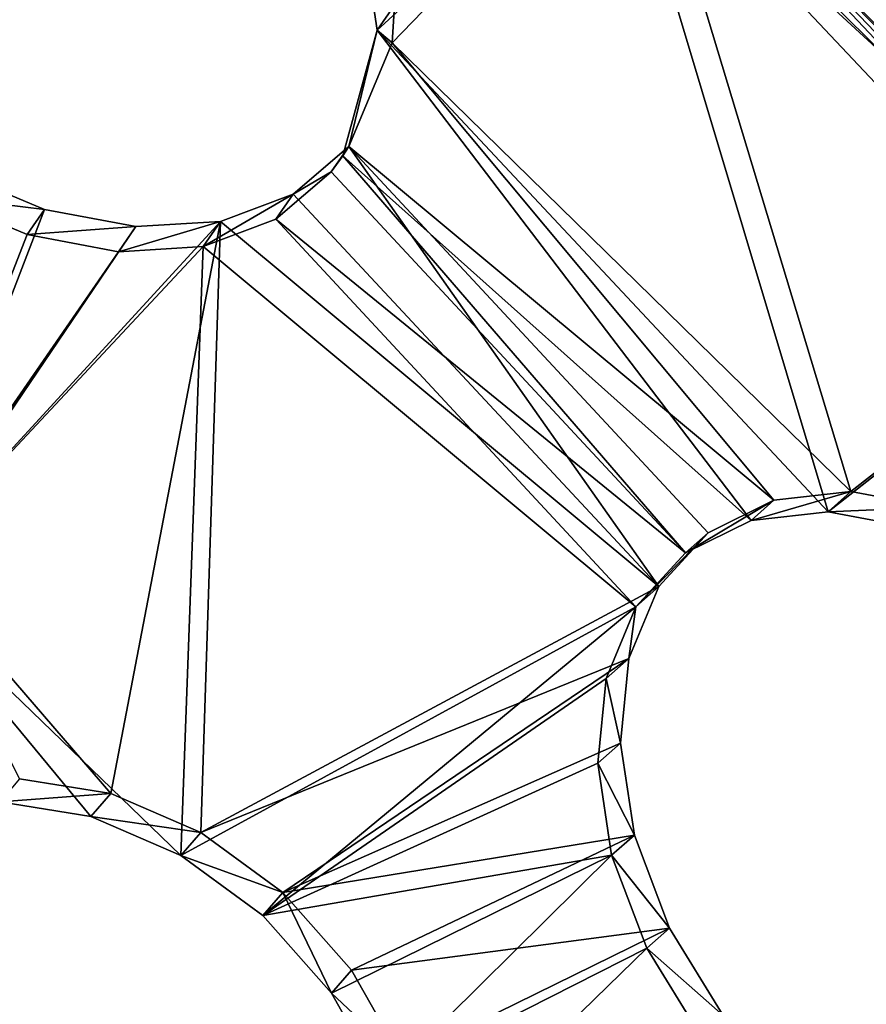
# Model space of a CAD drawing. Header units: millimetres. Extents: x 0 to 2133, y 0 to 2087.
# Tile 869 of 876: x 2057 to 2072, y 192 to 209. Entities that reach past the tile are written whole.
import ezdxf

# ---------------------------------------------------------------- set-up
doc = ezdxf.new("R2010")
doc.units = ezdxf.units.MM
doc.header["$LTSCALE"] = 25.4
doc.layers.get('0').update_dxf_attribs({"true_color": 0xff5454})

# ---------------------------------------------------------------- blocks, each defined once
blk = doc.blocks.new('COSMO-S-3382-4917.STL#2')
at = {"color": 250, "true_color": 0x282828}
mesh = blk.add_polyface(dxfattribs=at)
corners = [(1709.841, 208.672, 1539.288), (1710.486, 206.25, 1539.288), (1709.88, 193.269, 1539.288), (1711.624, 223.971, 1539.288), (1713.18, 228.005, 1539.288), (1715.203, 238.952, 1539.288), (1719.512, 248.991, 1539.288), (1720.53, 253.404, 1539.288), (1729.3, 268.606, 1539.288), (1727.528, 267.125, 1539.288), (1736.1, 279.922, 1539.288), (1742.261, 286.284, 1539.288), (1746.125, 291.615, 1539.288), (1758.024, 301.517, 1539.288), (1757.464, 302.04, 1539.288), (1769.955, 311.052, 1539.288), (1776.134, 313.868, 1539.288), (1783.424, 318.522, 1539.288), (1796.071, 322.98, 1539.288), (1797.683, 324.347, 1539.288), (1817.262, 328.591, 1539.288), (1812.531, 328.445, 1539.288), (1827.758, 330.758, 1539.288), (1839.095, 330.541, 1539.288), (1843.153, 331.254, 1539.288), (1860.945, 328.773, 1539.288), (1858.498, 329.925, 1539.288), (1873.578, 326.791, 1539.288), (1882.181, 323.337, 1539.288), (1888.182, 321.895, 1539.288), (1902.193, 314.391, 1539.288), (1902.104, 315.307, 1539.288), (1915.15, 307.118, 1539.288), (1920.405, 302.191, 1539.288), (1927.135, 297.443, 1539.288), (1936.294, 287.09, 1539.288), (1937.892, 286.419, 1539.288), (1949.402, 269.52, 1539.288), (1947.269, 274.2, 1539.288), (1955.136, 260.958, 1539.288), (1959.352, 249.987, 1539.288), (1961.381, 246.878, 1539.288), (1965.858, 229.054, 1539.288), (1965.917, 232.159, 1539.288), (1968.732, 207.323, 1539.288), (1968.68, 217.006, 1539.288), (1969.632, 201.633, 1539.288), (1968.758, 186.255, 1539.288), (1711.741, 177.98, 1539.288), (1711.508, 184.353, 1539.288), (1716.215, 162.944, 1539.288), (1715.397, 163.017, 1539.288), (1720.797, 148.592, 1539.288), (1724.472, 142.638, 1539.288), (1727.865, 134.907, 1539.288), (1736.043, 124.02, 1539.288), (1736.502, 122.154, 1539.288), (1750.594, 107.625, 1539.288), (1746.587, 110.512, 1539.288), (1757.978, 100.145, 1539.288), (1767.706, 93.925, 1539.288), (1767.283, 93.294, 1539.288), (1770.516, 91.197, 1539.288), (1786.887, 83.314, 1539.288), (1784.023, 83.796, 1539.288), (1798.311, 78.043, 1539.288), (1807.586, 76.097, 1539.288), (1813.179, 74.021, 1539.288), (1829.206, 72.482, 1539.288), (1828.419, 71.786, 1539.288), (1843.816, 71.369, 1539.288), (1851.127, 72.573, 1539.288), (1859.154, 72.776, 1539.288), (1872.717, 76.367, 1539.288), (1874.218, 75.987, 1539.288), (1893.355, 83.756, 1539.288), (1888.797, 80.957, 1539.288), (1902.685, 87.616, 1539.288), (1912.448, 94.526, 1539.288), (1915.688, 95.872, 1539.288), (1929.445, 108.368, 1539.288), (1927.624, 105.607, 1539.288), (1938.325, 116.686, 1539.288), (1943.859, 124.883, 1539.288), (1947.64, 128.953, 1539.288), (1955.275, 143.597, 1539.288), (1955.438, 142.235, 1539.288), (1963.364, 163.97, 1539.288), (1961.612, 156.346, 1539.288), (1966.073, 171.089, 1539.288), (1967.893, 185.418, 1539.288)]
mesh.append_faces([[corners[k] for k in face] for face in [(0, 1, 2), (1, 3, 4), (4, 5, 6), (6, 7, 8), (8, 10, 11), (11, 12, 13), (13, 15, 16), (16, 17, 18), (18, 19, 20), (20, 22, 23), (23, 24, 25), (25, 27, 28), (28, 29, 30), (30, 32, 33), (33, 34, 35), (35, 36, 37), (37, 39, 40), (40, 41, 42), (42, 43, 44), (48, 50, 51), (51, 50, 52), (52, 53, 54), (54, 55, 56), (56, 57, 58), (58, 57, 59), (59, 60, 61), (61, 60, 62), (62, 63, 64), (64, 63, 65), (65, 66, 67), (67, 68, 69), (69, 68, 70), (70, 71, 72), (72, 73, 74), (74, 75, 76), (76, 75, 77), (77, 78, 79), (79, 80, 81), (81, 80, 82), (82, 83, 84), (84, 85, 86), (86, 87, 88), (88, 87, 89), (89, 90, 47)]], dxfattribs={"vtx0": -1, "vtx1": -1, "color": 250})
mesh.append_faces([[corners[k] for k in face] for face in [(1, 0, 3), (4, 3, 5), (6, 5, 7), (8, 7, 9), (8, 9, 10), (11, 10, 12), (13, 12, 14), (13, 14, 15), (16, 15, 17), (18, 17, 19), (20, 19, 21), (20, 21, 22), (23, 22, 24), (25, 24, 26), (25, 26, 27), (28, 27, 29), (30, 29, 31), (30, 31, 32), (33, 32, 34), (35, 34, 36), (37, 36, 38), (37, 38, 39), (40, 39, 41), (42, 41, 43), (44, 43, 45), (44, 45, 46), (44, 46, 47), (1, 48, 2), (48, 1, 49), (48, 49, 50), (52, 50, 53), (54, 53, 55), (56, 55, 57), (59, 57, 60), (62, 60, 63), (65, 63, 66), (67, 66, 68), (70, 68, 71), (72, 71, 73), (74, 73, 75), (77, 75, 78), (79, 78, 80), (82, 80, 83), (84, 83, 85), (86, 85, 87), (89, 87, 90), (47, 90, 44)]], dxfattribs={"vtx0": -1, "vtx2": -1, "color": 250})
mesh = blk.add_polyface(dxfattribs=at)
corners = [(1735.545, 182.32, 1669.288), (1734.489, 198.294, 1669.288), (1734.03, 194.764, 1669.288), (1736.958, 178.45, 1669.288), (1738.52, 170.143, 1669.288), (1743.139, 159.432, 1669.288), (1742.915, 158.403, 1669.288), (1748.668, 147.265, 1669.288), (1752.806, 141.927, 1669.288), (1755.697, 136.885, 1669.288), (1765.612, 126.568, 1669.288), (1763.905, 127.41, 1669.288), (1773.176, 118.973, 1669.288), (1781.093, 113.91, 1669.288), (1780.749, 113.397, 1669.288), (1783.38, 111.69, 1669.288), (1798.69, 104.411, 1669.288), (1794.373, 105.666, 1669.288), (1806.002, 100.985, 1669.288), (1817.766, 98.414, 1669.288), (1818.103, 97.711, 1669.288), (1837.633, 96.135, 1669.288), (1830.506, 95.892, 1669.288), (1843.037, 95.552, 1669.288), (1857.572, 97.657, 1669.288), (1855.52, 96.697, 1669.288), (1867.781, 99.311, 1669.288), (1876.863, 102.925, 1669.288), (1879.646, 103.356, 1669.288), (1894.808, 111.749, 1669.288), (1890.949, 108.776, 1669.288), (1901.532, 115.495, 1669.288), (1910.759, 123.809, 1669.288), (1911.247, 123.418, 1669.288), (1924.139, 138.671, 1669.288), (1919.955, 132.435, 1669.288), (1927.537, 142.418, 1669.288), (1934.465, 155.795, 1669.288), (1933.884, 153.229, 1669.288), (1938.908, 164.713, 1669.288), (1941.363, 174.565, 1669.288), (1942.539, 176.712, 1669.288), (1944.585, 194.301, 1669.288), (1944.725, 189.056, 1669.288), (1944.661, 214.083, 1669.288), (1945.436, 201.571, 1669.288), (1735.449, 219.752, 1669.288), (1733.998, 207.3, 1669.288), (1735.82, 218.247, 1669.288), (1738.363, 231.944, 1669.288), (1740.903, 237.587, 1669.288), (1742.698, 243.706, 1669.288), (1749.554, 255.616, 1669.288), (1748.393, 254.874, 1669.288), (1755.37, 265.289, 1669.288), (1761.461, 271.682, 1669.288), (1763.529, 274.805, 1669.288), (1776.193, 285.204, 1669.288), (1772.757, 283.29, 1669.288), (1782.924, 290.624, 1669.288), (1793.219, 295.693, 1669.288), (1793.886, 296.705, 1669.288), (1811.921, 302.771, 1669.288), (1805.491, 301.445, 1669.288), (1817.575, 304.781, 1669.288), (1831.625, 306.182, 1669.288), (1829.968, 306.663, 1669.288), (1842.498, 307.066, 1669.288), (1851.619, 305.802, 1669.288), (1854.987, 305.985, 1669.288), (1871.179, 301.645, 1669.288), (1867.26, 303.434, 1669.288), (1879.146, 299.45, 1669.288), (1889.599, 293.861, 1669.288), (1890.477, 294.088, 1669.288), (1906.213, 282.732, 1669.288), (1901.094, 287.423, 1669.288), (1910.849, 279.549, 1669.288), (1920.421, 268.66, 1669.288), (1919.603, 270.577, 1669.288), (1927.235, 260.632, 1669.288), (1931.708, 252.154, 1669.288), (1933.638, 249.854, 1669.288), (1939.668, 233.809, 1669.288), (1938.72, 238.395, 1669.288), (1942.412, 226.415, 1669.288), (1944.013, 214.29, 1669.288)]
mesh.append_faces([[corners[k] for k in face] for face in [(44, 43, 45), (2, 46, 47)]], dxfattribs={"vtx0": -1, "color": 250})
mesh.append_faces([[corners[k] for k in face] for face in [(0, 1, 2), (1, 0, 3), (3, 4, 5), (5, 7, 8), (8, 9, 10), (10, 12, 13), (13, 15, 16), (16, 18, 19), (19, 20, 21), (21, 23, 24), (24, 26, 27), (27, 28, 29), (29, 31, 32), (32, 33, 34), (34, 36, 37), (37, 39, 40), (40, 41, 42), (46, 48, 49), (49, 50, 51), (51, 52, 53), (53, 52, 54), (54, 55, 56), (56, 57, 58), (58, 57, 59), (59, 60, 61), (61, 62, 63), (63, 62, 64), (64, 65, 66), (66, 65, 67), (67, 68, 69), (69, 70, 71), (71, 70, 72), (72, 73, 74), (74, 75, 76), (76, 75, 77), (77, 78, 79), (79, 78, 80), (80, 81, 82), (82, 83, 84), (84, 83, 85), (85, 86, 44)]], dxfattribs={"vtx0": -1, "vtx1": -1, "color": 250})
mesh.append_faces([[corners[k] for k in face] for face in [(42, 43, 44), (46, 2, 1)]], dxfattribs={"vtx0": -1, "vtx1": -1, "vtx2": -1, "color": 250})
mesh.append_faces([[corners[k] for k in face] for face in [(3, 0, 4), (5, 4, 6), (5, 6, 7), (8, 7, 9), (10, 9, 11), (10, 11, 12), (13, 12, 14), (13, 14, 15), (16, 15, 17), (16, 17, 18), (19, 18, 20), (21, 20, 22), (21, 22, 23), (24, 23, 25), (24, 25, 26), (27, 26, 28), (29, 28, 30), (29, 30, 31), (32, 31, 33), (34, 33, 35), (34, 35, 36), (37, 36, 38), (37, 38, 39), (40, 39, 41), (42, 41, 43), (46, 1, 48), (49, 48, 50), (51, 50, 52), (54, 52, 55), (56, 55, 57), (59, 57, 60), (61, 60, 62), (64, 62, 65), (67, 65, 68), (69, 68, 70), (72, 70, 73), (74, 73, 75), (77, 75, 78), (80, 78, 81), (82, 81, 83), (85, 83, 86), (44, 86, 42)]], dxfattribs={"vtx0": -1, "vtx2": -1, "color": 250})
mesh = blk.add_polyface(dxfattribs=at)
corners = [(1734.165, 205.552, 1666.919), (1735.133, 201.301, 1666.919), (1734.849, 188.578, 1666.919), (1736.212, 222.415, 1666.919), (1735.839, 213.433, 1666.919), (1737.949, 225.401, 1666.919), (1740.938, 238.731, 1666.919), (1741.435, 237.042, 1666.919), (1748.221, 254.078, 1666.919), (1746.248, 248.201, 1666.919), (1752.324, 258.725, 1666.919), (1757.87, 268.058, 1666.919), (1759.581, 268.472, 1666.919), (1769.638, 280.309, 1666.919), (1767.92, 277.312, 1666.919), (1777.229, 285.123, 1666.919), (1783.218, 290.514, 1666.919), (1787.382, 291.801, 1666.919), (1798.259, 298.408, 1666.919), (1798.242, 297.255, 1666.919), (1809.661, 301.411, 1666.919), (1814.372, 303.787, 1666.919), (1821.486, 304.213, 1666.919), (1831.139, 306.512, 1666.919), (1833.556, 305.624, 1666.919), (1839.632, 306.854, 1666.919), (1839.632, 305.801, 1666.919), (1848.125, 306.512, 1666.919), (1845.708, 305.624, 1666.919), (1857.778, 304.213, 1666.919), (1864.892, 303.787, 1666.919), (1869.603, 301.411, 1666.919), (1881.005, 298.408, 1666.919), (1881.022, 297.255, 1666.919), (1896.046, 290.514, 1666.919), (1891.882, 291.801, 1666.919), (1902.035, 285.123, 1666.919), (1909.627, 280.309, 1666.919), (1911.344, 277.312, 1666.919), (1921.394, 268.058, 1666.919), (1919.683, 268.472, 1666.919), (1926.94, 258.725, 1666.919), (1931.043, 254.078, 1666.919), (1933.016, 248.201, 1666.919), (1938.326, 238.731, 1666.919), (1937.829, 237.042, 1666.919), (1941.315, 225.401, 1666.919), (1943.052, 222.415, 1666.919), (1943.425, 213.433, 1666.919), (1945.099, 205.552, 1666.919), (1944.131, 201.301, 1666.919), (1944.415, 188.578, 1666.919), (1735.839, 189.17, 1666.919), (1738.247, 171.935, 1666.919), (1737.949, 177.202, 1666.919), (1741.435, 165.561, 1666.919), (1744.27, 156.052, 1666.919), (1746.248, 154.402, 1666.919), (1752.764, 141.341, 1666.919), (1752.324, 143.878, 1666.919), (1759.581, 134.131, 1666.919), (1763.507, 128.182, 1666.919), (1767.92, 125.291, 1666.919), (1776.222, 116.918, 1666.919), (1777.229, 117.48, 1666.919), (1790.579, 107.839, 1666.919), (1787.382, 110.802, 1666.919), (1798.242, 105.348, 1666.919), (1806.207, 101.181, 1666.919), (1809.661, 101.192, 1666.919), (1822.7, 97.115, 1666.919), (1821.486, 98.39, 1666.919), (1833.556, 96.979, 1666.919), (1839.632, 95.749, 1666.919), (1845.708, 96.979, 1666.919), (1856.564, 97.115, 1666.919), (1857.778, 98.39, 1666.919), (1873.057, 101.181, 1666.919), (1869.603, 101.192, 1666.919), (1881.022, 105.348, 1666.919), (1888.685, 107.839, 1666.919), (1891.882, 110.802, 1666.919), (1903.042, 116.918, 1666.919), (1902.035, 117.48, 1666.919), (1911.344, 125.291, 1666.919), (1915.757, 128.182, 1666.919), (1919.683, 134.131, 1666.919), (1926.5, 141.341, 1666.919), (1926.94, 143.878, 1666.919), (1934.994, 156.052, 1666.919), (1933.016, 154.402, 1666.919), (1937.829, 165.561, 1666.919), (1941.017, 171.935, 1666.919), (1941.315, 177.202, 1666.919), (1943.425, 189.17, 1666.919)]
mesh.append_faces([[corners[k] for k in face] for face in [(0, 1, 2), (1, 3, 4), (4, 3, 5), (5, 6, 7), (7, 8, 9), (9, 8, 10), (10, 11, 12), (12, 13, 14), (14, 13, 15), (15, 16, 17), (17, 18, 19), (19, 18, 20), (20, 21, 22), (22, 23, 24), (24, 25, 26), (26, 27, 28), (28, 27, 29), (29, 30, 31), (31, 32, 33), (33, 34, 35), (35, 34, 36), (36, 37, 38), (38, 39, 40), (40, 39, 41), (41, 42, 43), (43, 44, 45), (45, 44, 46), (46, 47, 48), (48, 49, 50), (2, 52, 53), (52, 2, 1), (53, 55, 56), (56, 57, 58), (58, 60, 61), (61, 62, 63), (63, 64, 65), (65, 67, 68), (68, 69, 70), (70, 72, 73), (73, 74, 75), (75, 76, 77), (77, 79, 80), (80, 81, 82), (82, 84, 85), (85, 86, 87), (87, 88, 89), (89, 91, 92), (92, 93, 51)]], dxfattribs={"vtx0": -1, "vtx1": -1, "color": 250})
mesh.append_faces([[corners[k] for k in face] for face in [(1, 0, 3), (5, 3, 6), (7, 6, 8), (10, 8, 11), (12, 11, 13), (15, 13, 16), (17, 16, 18), (20, 18, 21), (22, 21, 23), (24, 23, 25), (26, 25, 27), (29, 27, 30), (31, 30, 32), (33, 32, 34), (36, 34, 37), (38, 37, 39), (41, 39, 42), (43, 42, 44), (46, 44, 47), (48, 47, 49), (50, 49, 51), (53, 52, 54), (53, 54, 55), (56, 55, 57), (58, 57, 59), (58, 59, 60), (61, 60, 62), (63, 62, 64), (65, 64, 66), (65, 66, 67), (68, 67, 69), (70, 69, 71), (70, 71, 72), (73, 72, 74), (75, 74, 76), (77, 76, 78), (77, 78, 79), (80, 79, 81), (82, 81, 83), (82, 83, 84), (85, 84, 86), (87, 86, 88), (89, 88, 90), (89, 90, 91), (92, 91, 93), (51, 93, 94), (51, 94, 50)]], dxfattribs={"vtx0": -1, "vtx2": -1, "color": 250})
mesh = blk.add_polyface(dxfattribs=at)
corners = [(1919.603, 270.577, 1669.288), (1916.941, 286.243, 1656.922), (1910.849, 279.549, 1669.288), (1926.445, 276.503, 1656.922)]
mesh.append_faces([[corners[k] for k in face] for face in [(0, 1, 2), (1, 0, 3)]], dxfattribs={"vtx0": -1, "color": 250})
mesh = blk.add_polyface(dxfattribs=at)
corners = [(1916.49, 285.747, 1656.486), (1919.136, 270.172, 1668.78), (1910.432, 279.092, 1668.78), (1925.938, 276.064, 1656.486)]
mesh.append_faces([[corners[k] for k in face] for face in [(0, 1, 2), (1, 0, 3)]], dxfattribs={"vtx0": -1, "color": 250})
mesh = blk.add_polyface(dxfattribs=at)
corners = [(1920.421, 268.66, 1669.288), (1906.213, 282.732, 1669.288), (1910.432, 279.092, 1668.78)]
mesh.append_faces([[corners[k] for k in face] for face in [(0, 1, 2)]], dxfattribs={"color": 250})
mesh = blk.add_polyface(dxfattribs=at)
corners = [(1909.627, 280.309, 1666.919), (1911.709, 277.698, 1667.532), (1921.394, 268.058, 1666.919)]
mesh.append_faces([[corners[k] for k in face] for face in [(0, 1, 2)]], dxfattribs={"color": 250})
mesh = blk.add_polyface(dxfattribs=at)
corners = [(1910.432, 279.092, 1668.78), (1919.136, 270.172, 1668.78), (1920.421, 268.66, 1669.288)]
mesh.append_faces([[corners[k] for k in face] for face in [(0, 1, 2)]], dxfattribs={"color": 250})
mesh = blk.add_polyface(dxfattribs=at)
corners = [(1911.709, 277.698, 1667.532), (1907.382, 273.85, 1674.107), (1907.34, 273.18, 1674.657)]
mesh.append_faces([[corners[k] for k in face] for face in [(0, 1, 2)]], dxfattribs={"color": 250})
mesh = blk.add_polyface(dxfattribs=at)
corners = [(1915.48, 265.213, 1674.192), (1911.709, 277.698, 1667.532), (1907.34, 273.18, 1674.657)]
mesh.append_faces([[corners[k] for k in face] for face in [(0, 1, 2)]], dxfattribs={"color": 250})
mesh = blk.add_polyface(dxfattribs=at)
corners = [(1920.091, 268.814, 1667.532), (1911.709, 277.698, 1667.532), (1915.48, 265.213, 1674.192)]
mesh.append_faces([[corners[k] for k in face] for face in [(0, 1, 2)]], dxfattribs={"color": 250})
mesh = blk.add_polyface(dxfattribs=at)
corners = [(1911.709, 277.698, 1667.532), (1920.091, 268.814, 1667.532), (1921.394, 268.058, 1666.919)]
mesh.append_faces([[corners[k] for k in face] for face in [(0, 1, 2)]], dxfattribs={"color": 250})
mesh = blk.add_polyface(dxfattribs=at)
corners = [(1911.344, 277.312, 1666.919), (1907.074, 273.404, 1673.509), (1906.848, 274.903, 1672.485)]
mesh.append_faces([[corners[k] for k in face] for face in [(0, 1, 2)]], dxfattribs={"color": 250})
mesh = blk.add_polyface(dxfattribs=at)
corners = [(1915.076, 264.855, 1673.598), (1907.074, 273.404, 1673.509), (1911.344, 277.312, 1666.919)]
mesh.append_faces([[corners[k] for k in face] for face in [(0, 1, 2)]], dxfattribs={"color": 250})
mesh = blk.add_polyface(dxfattribs=at)
corners = [(1919.683, 268.472, 1666.919), (1915.076, 264.855, 1673.598), (1911.344, 277.312, 1666.919)]
mesh.append_faces([[corners[k] for k in face] for face in [(0, 1, 2)]], dxfattribs={"color": 250})
mesh = blk.add_polyface(dxfattribs=at)
corners = [(1907.382, 273.85, 1674.107), (1906.848, 274.903, 1672.485), (1907.074, 273.404, 1673.509), (1907.156, 275.349, 1673.083)]
mesh.append_faces([[corners[k] for k in face] for face in [(0, 1, 2), (1, 0, 3)]], dxfattribs={"vtx0": -1, "color": 250})
mesh = blk.add_polyface(dxfattribs=at)
corners = [(1907.382, 273.85, 1674.107), (1907.074, 273.404, 1673.509), (1907.34, 273.18, 1674.657)]
mesh.append_faces([[corners[k] for k in face] for face in [(0, 1, 2)]], dxfattribs={"color": 250})
mesh = blk.add_polyface(dxfattribs=at)
corners = [(1913.707, 264.702, 1674.803), (1906.466, 271.175, 1675.642), (1907.074, 273.404, 1673.509)]
mesh.append_faces([[corners[k] for k in face] for face in [(0, 1, 2)]], dxfattribs={"color": 250})
mesh = blk.add_polyface(dxfattribs=at)
corners = [(1907.074, 273.404, 1673.509), (1906.466, 271.175, 1675.642), (1906.569, 271.338, 1676.592)]
mesh.append_faces([[corners[k] for k in face] for face in [(0, 1, 2)]], dxfattribs={"color": 250})
mesh = blk.add_polyface(dxfattribs=at)
corners = [(1907.074, 273.404, 1673.509), (1906.569, 271.338, 1676.592), (1907.34, 273.18, 1674.657)]
mesh.append_faces([[corners[k] for k in face] for face in [(0, 1, 2)]], dxfattribs={"color": 250})
mesh = blk.add_polyface(dxfattribs=at)
corners = [(1915.076, 264.855, 1673.598), (1913.707, 264.702, 1674.803), (1907.074, 273.404, 1673.509)]
mesh.append_faces([[corners[k] for k in face] for face in [(0, 1, 2)]], dxfattribs={"color": 250})
mesh = blk.add_polyface(dxfattribs=at)
corners = [(1914.111, 265.06, 1675.396), (1907.34, 273.18, 1674.657), (1906.569, 271.338, 1676.592)]
mesh.append_faces([[corners[k] for k in face] for face in [(0, 1, 2)]], dxfattribs={"color": 250})
mesh = blk.add_polyface(dxfattribs=at)
corners = [(1915.48, 265.213, 1674.192), (1907.34, 273.18, 1674.657), (1914.111, 265.06, 1675.396)]
mesh.append_faces([[corners[k] for k in face] for face in [(0, 1, 2)]], dxfattribs={"color": 250})
mesh = blk.add_polyface(dxfattribs=at)
corners = [(1905.583, 270.494, 1677.886), (1906.26, 270.892, 1675.995), (1905.274, 270.047, 1677.291), (1906.569, 271.338, 1676.592)]
mesh.append_faces([[corners[k] for k in face] for face in [(0, 1, 2), (1, 0, 3)]], dxfattribs={"vtx0": -1, "color": 250})
mesh = blk.add_polyface(dxfattribs=at)
corners = [(1912.069, 263.527, 1677.979), (1906.569, 271.338, 1676.592), (1905.583, 270.494, 1677.886)]
mesh.append_faces([[corners[k] for k in face] for face in [(0, 1, 2)]], dxfattribs={"color": 250})
mesh = blk.add_polyface(dxfattribs=at)
corners = [(1906.569, 271.338, 1676.592), (1906.466, 271.175, 1675.642), (1906.26, 270.892, 1675.995)]
mesh.append_faces([[corners[k] for k in face] for face in [(0, 1, 2)]], dxfattribs={"color": 250})
mesh = blk.add_polyface(dxfattribs=at)
corners = [(1914.111, 265.06, 1675.396), (1906.569, 271.338, 1676.592), (1912.946, 264.484, 1676.69)]
mesh.append_faces([[corners[k] for k in face] for face in [(0, 1, 2)]], dxfattribs={"color": 250})
mesh = blk.add_polyface(dxfattribs=at)
corners = [(1912.946, 264.484, 1676.69), (1906.569, 271.338, 1676.592), (1912.069, 263.527, 1677.979)]
mesh.append_faces([[corners[k] for k in face] for face in [(0, 1, 2)]], dxfattribs={"color": 250})
mesh = blk.add_polyface(dxfattribs=at)
corners = [(1912.542, 264.127, 1676.097), (1906.26, 270.892, 1675.995), (1906.466, 271.175, 1675.642)]
mesh.append_faces([[corners[k] for k in face] for face in [(0, 1, 2)]], dxfattribs={"color": 250})
mesh = blk.add_polyface(dxfattribs=at)
corners = [(1913.707, 264.702, 1674.803), (1912.542, 264.127, 1676.097), (1906.466, 271.175, 1675.642)]
mesh.append_faces([[corners[k] for k in face] for face in [(0, 1, 2)]], dxfattribs={"color": 250})
mesh = blk.add_polyface(dxfattribs=at)
corners = [(1901.172, 270.22, 1680.942), (1899.551, 270.902, 1681.455), (1898.779, 263.994, 1686.352)]
mesh.append_faces([[corners[k] for k in face] for face in [(0, 1, 2)]], dxfattribs={"color": 250})
mesh = blk.add_polyface(dxfattribs=at)
corners = [(1899.244, 270.458, 1680.861), (1901.172, 270.22, 1680.942), (1900.866, 269.776, 1680.347), (1899.551, 270.902, 1681.455)]
mesh.append_faces([[corners[k] for k in face] for face in [(0, 1, 2), (1, 0, 3)]], dxfattribs={"vtx0": -1, "color": 250})
mesh = blk.add_polyface(dxfattribs=at)
corners = [(1912.542, 264.127, 1676.097), (1905.274, 270.047, 1677.291), (1906.26, 270.892, 1675.995)]
mesh.append_faces([[corners[k] for k in face] for face in [(0, 1, 2)]], dxfattribs={"color": 250})
mesh = blk.add_polyface(dxfattribs=at)
corners = [(1900.866, 269.776, 1680.347), (1898.487, 263.684, 1685.666), (1899.244, 270.458, 1680.861)]
mesh.append_faces([[corners[k] for k in face] for face in [(0, 1, 2)]], dxfattribs={"color": 250})
mesh = blk.add_polyface(dxfattribs=at)
corners = [(1903.988, 269.564, 1678.498), (1905.583, 270.494, 1677.886), (1905.274, 270.047, 1677.291), (1904.296, 270.01, 1679.094)]
mesh.append_faces([[corners[k] for k in face] for face in [(0, 1, 2), (1, 0, 3)]], dxfattribs={"vtx0": -1, "color": 250})
mesh = blk.add_polyface(dxfattribs=at)
corners = [(1912.069, 263.527, 1677.979), (1905.583, 270.494, 1677.886), (1904.296, 270.01, 1679.094)]
mesh.append_faces([[corners[k] for k in face] for face in [(0, 1, 2)]], dxfattribs={"color": 250})
mesh = blk.add_polyface(dxfattribs=at)
corners = [(1902.792, 269.916, 1680.135), (1901.172, 270.22, 1680.942), (1898.779, 263.994, 1686.352)]
mesh.append_faces([[corners[k] for k in face] for face in [(0, 1, 2)]], dxfattribs={"color": 250})
mesh = blk.add_polyface(dxfattribs=at)
corners = [(1900.866, 269.776, 1680.347), (1902.792, 269.916, 1680.135), (1902.485, 269.471, 1679.54), (1901.172, 270.22, 1680.942)]
mesh.append_faces([[corners[k] for k in face] for face in [(0, 1, 2), (1, 0, 3)]], dxfattribs={"vtx0": -1, "color": 250})
mesh = blk.add_polyface(dxfattribs=at)
corners = [(1904.296, 270.01, 1679.094), (1902.792, 269.916, 1680.135), (1898.779, 263.994, 1686.352)]
mesh.append_faces([[corners[k] for k in face] for face in [(0, 1, 2)]], dxfattribs={"color": 250})
mesh = blk.add_polyface(dxfattribs=at)
corners = [(1902.351, 259.853, 1686.669), (1904.296, 270.01, 1679.094), (1898.779, 263.994, 1686.352), (1903.944, 259.165, 1686.088)]
mesh.append_faces([[corners[k] for k in face] for face in [(0, 1, 2), (1, 0, 3)]], dxfattribs={"vtx0": -1, "color": 250})
mesh = blk.add_polyface(dxfattribs=at)
corners = [(1902.485, 269.471, 1679.54), (1904.296, 270.01, 1679.094), (1903.988, 269.564, 1678.498), (1902.792, 269.916, 1680.135)]
mesh.append_faces([[corners[k] for k in face] for face in [(0, 1, 2), (1, 0, 3)]], dxfattribs={"vtx0": -1, "color": 250})
mesh = blk.add_polyface(dxfattribs=at)
corners = [(1912.069, 263.527, 1677.979), (1904.296, 270.01, 1679.094), (1903.944, 259.165, 1686.088)]
mesh.append_faces([[corners[k] for k in face] for face in [(0, 1, 2)]], dxfattribs={"color": 250})
mesh = blk.add_polyface(dxfattribs=at)
corners = [(1911.666, 263.17, 1677.386), (1903.988, 269.564, 1678.498), (1905.274, 270.047, 1677.291)]
mesh.append_faces([[corners[k] for k in face] for face in [(0, 1, 2)]], dxfattribs={"color": 250})
mesh = blk.add_polyface(dxfattribs=at)
corners = [(1912.542, 264.127, 1676.097), (1911.666, 263.17, 1677.386), (1905.274, 270.047, 1677.291)]
mesh.append_faces([[corners[k] for k in face] for face in [(0, 1, 2)]], dxfattribs={"color": 250})
mesh = blk.add_polyface(dxfattribs=at)
corners = [(1902.485, 269.471, 1679.54), (1898.487, 263.684, 1685.666), (1900.866, 269.776, 1680.347)]
mesh.append_faces([[corners[k] for k in face] for face in [(0, 1, 2)]], dxfattribs={"color": 250})
mesh = blk.add_polyface(dxfattribs=at)
corners = [(1903.988, 269.564, 1678.498), (1898.487, 263.684, 1685.666), (1902.485, 269.471, 1679.54)]
mesh.append_faces([[corners[k] for k in face] for face in [(0, 1, 2)]], dxfattribs={"color": 250})
mesh = blk.add_polyface(dxfattribs=at)
corners = [(1903.988, 269.564, 1678.498), (1903.59, 258.756, 1685.493), (1898.487, 263.684, 1685.666)]
mesh.append_faces([[corners[k] for k in face] for face in [(0, 1, 2)]], dxfattribs={"color": 250})
mesh = blk.add_polyface(dxfattribs=at)
corners = [(1911.666, 263.17, 1677.386), (1903.59, 258.756, 1685.493), (1903.988, 269.564, 1678.498)]
mesh.append_faces([[corners[k] for k in face] for face in [(0, 1, 2)]], dxfattribs={"color": 250})
mesh = blk.add_polyface(dxfattribs=at)
corners = [(1920.091, 268.814, 1667.532), (1915.48, 265.213, 1674.192), (1916.964, 264.935, 1673.154)]
mesh.append_faces([[corners[k] for k in face] for face in [(0, 1, 2)]], dxfattribs={"color": 250})
mesh = blk.add_polyface(dxfattribs=at)
corners = [(1919.683, 268.472, 1666.919), (1916.559, 264.577, 1672.56), (1915.076, 264.855, 1673.598)]
mesh.append_faces([[corners[k] for k in face] for face in [(0, 1, 2)]], dxfattribs={"color": 250})
mesh = blk.add_polyface(dxfattribs=at)
corners = [(1915.48, 265.213, 1674.192), (1913.707, 264.702, 1674.803), (1915.076, 264.855, 1673.598), (1914.111, 265.06, 1675.396)]
mesh.append_faces([[corners[k] for k in face] for face in [(0, 1, 2), (1, 0, 3)]], dxfattribs={"vtx0": -1, "color": 250})
mesh = blk.add_polyface(dxfattribs=at)
corners = [(1916.964, 264.935, 1673.154), (1915.076, 264.855, 1673.598), (1916.559, 264.577, 1672.56), (1915.48, 265.213, 1674.192)]
mesh.append_faces([[corners[k] for k in face] for face in [(0, 1, 2), (1, 0, 3)]], dxfattribs={"vtx0": -1, "color": 250})
mesh = blk.add_polyface(dxfattribs=at)
corners = [(1914.111, 265.06, 1675.396), (1912.542, 264.127, 1676.097), (1913.707, 264.702, 1674.803), (1912.946, 264.484, 1676.69)]
mesh.append_faces([[corners[k] for k in face] for face in [(0, 1, 2), (1, 0, 3)]], dxfattribs={"vtx0": -1, "color": 250})
mesh = blk.add_polyface(dxfattribs=at)
corners = [(1912.946, 264.484, 1676.69), (1911.666, 263.17, 1677.386), (1912.542, 264.127, 1676.097), (1912.069, 263.527, 1677.979)]
mesh.append_faces([[corners[k] for k in face] for face in [(0, 1, 2), (1, 0, 3)]], dxfattribs={"vtx0": -1, "color": 250})
mesh = blk.add_polyface(dxfattribs=at)
corners = [(1902.351, 259.853, 1686.669), (1898.779, 263.994, 1686.352), (1900.731, 260.115, 1687.471)]
mesh.append_faces([[corners[k] for k in face] for face in [(0, 1, 2)]], dxfattribs={"color": 250})
mesh = blk.add_polyface(dxfattribs=at)
corners = [(1901.997, 259.445, 1686.075), (1900.378, 259.707, 1686.877), (1898.487, 263.684, 1685.666)]
mesh.append_faces([[corners[k] for k in face] for face in [(0, 1, 2)]], dxfattribs={"color": 250})
mesh = blk.add_polyface(dxfattribs=at)
corners = [(1903.59, 258.756, 1685.493), (1901.997, 259.445, 1686.075), (1898.487, 263.684, 1685.666)]
mesh.append_faces([[corners[k] for k in face] for face in [(0, 1, 2)]], dxfattribs={"color": 250})
mesh = blk.add_polyface(dxfattribs=at)
corners = [(1912.069, 263.527, 1677.979), (1903.944, 259.165, 1686.088), (1911.539, 262.253, 1679.178)]
mesh.append_faces([[corners[k] for k in face] for face in [(0, 1, 2)]], dxfattribs={"color": 250})
mesh = blk.add_polyface(dxfattribs=at)
corners = [(1911.666, 263.17, 1677.386), (1911.539, 262.253, 1679.178), (1911.136, 261.896, 1678.585), (1912.069, 263.527, 1677.979)]
mesh.append_faces([[corners[k] for k in face] for face in [(0, 1, 2), (1, 0, 3)]], dxfattribs={"vtx0": -1, "color": 250})
mesh = blk.add_polyface(dxfattribs=at)
corners = [(1911.666, 263.17, 1677.386), (1905.044, 257.689, 1685.174), (1903.59, 258.756, 1685.493)]
mesh.append_faces([[corners[k] for k in face] for face in [(0, 1, 2)]], dxfattribs={"color": 250})
mesh = blk.add_polyface(dxfattribs=at)
corners = [(1911.666, 263.17, 1677.386), (1911.136, 261.896, 1678.585), (1905.044, 257.689, 1685.174)]
mesh.append_faces([[corners[k] for k in face] for face in [(0, 1, 2)]], dxfattribs={"color": 250})
mesh = blk.add_polyface(dxfattribs=at)
corners = [(1911.539, 262.253, 1679.178), (1903.944, 259.165, 1686.088), (1905.398, 258.098, 1685.769)]
mesh.append_faces([[corners[k] for k in face] for face in [(0, 1, 2)]], dxfattribs={"color": 250})
mesh = blk.add_polyface(dxfattribs=at)
corners = [(1911.539, 262.253, 1679.178), (1905.398, 258.098, 1685.769), (1911.392, 260.749, 1680.205)]
mesh.append_faces([[corners[k] for k in face] for face in [(0, 1, 2)]], dxfattribs={"color": 250})
mesh = blk.add_polyface(dxfattribs=at)
corners = [(1911.136, 261.896, 1678.585), (1911.392, 260.749, 1680.205), (1910.989, 260.393, 1679.612), (1911.539, 262.253, 1679.178)]
mesh.append_faces([[corners[k] for k in face] for face in [(0, 1, 2), (1, 0, 3)]], dxfattribs={"vtx0": -1, "color": 250})
mesh = blk.add_polyface(dxfattribs=at)
corners = [(1911.136, 261.896, 1678.585), (1910.989, 260.393, 1679.612), (1905.044, 257.689, 1685.174)]
mesh.append_faces([[corners[k] for k in face] for face in [(0, 1, 2)]], dxfattribs={"color": 250})
mesh = blk.add_polyface(dxfattribs=at)
corners = [(1911.637, 259.117, 1680.99), (1911.392, 260.749, 1680.205), (1905.398, 258.098, 1685.769)]
mesh.append_faces([[corners[k] for k in face] for face in [(0, 1, 2)]], dxfattribs={"color": 250})
mesh = blk.add_polyface(dxfattribs=at)
corners = [(1910.989, 260.393, 1679.612), (1911.637, 259.117, 1680.99), (1911.234, 258.76, 1680.398), (1911.392, 260.749, 1680.205)]
mesh.append_faces([[corners[k] for k in face] for face in [(0, 1, 2), (1, 0, 3)]], dxfattribs={"vtx0": -1, "color": 250})
mesh = blk.add_polyface(dxfattribs=at)
corners = [(1911.234, 258.76, 1680.398), (1905.044, 257.689, 1685.174), (1910.989, 260.393, 1679.612)]
mesh.append_faces([[corners[k] for k in face] for face in [(0, 1, 2)]], dxfattribs={"color": 250})
mesh = blk.add_polyface(dxfattribs=at)
corners = [(1902.351, 259.853, 1686.669), (1900.378, 259.707, 1686.877), (1901.997, 259.445, 1686.075), (1900.731, 260.115, 1687.471)]
mesh.append_faces([[corners[k] for k in face] for face in [(0, 1, 2), (1, 0, 3)]], dxfattribs={"vtx0": -1, "color": 250})
mesh = blk.add_polyface(dxfattribs=at)
corners = [(1903.944, 259.165, 1686.088), (1901.997, 259.445, 1686.075), (1903.59, 258.756, 1685.493), (1902.351, 259.853, 1686.669)]
mesh.append_faces([[corners[k] for k in face] for face in [(0, 1, 2), (1, 0, 3)]], dxfattribs={"vtx0": -1, "color": 250})
mesh = blk.add_polyface(dxfattribs=at)
corners = [(1905.398, 258.098, 1685.769), (1903.59, 258.756, 1685.493), (1905.044, 257.689, 1685.174), (1903.944, 259.165, 1686.088)]
mesh.append_faces([[corners[k] for k in face] for face in [(0, 1, 2), (1, 0, 3)]], dxfattribs={"vtx0": -1, "color": 250})
mesh = blk.add_polyface(dxfattribs=at)
corners = [(1911.637, 259.117, 1680.99), (1905.398, 258.098, 1685.769), (1906.619, 256.72, 1685.733)]
mesh.append_faces([[corners[k] for k in face] for face in [(0, 1, 2)]], dxfattribs={"color": 250})
mesh = blk.add_polyface(dxfattribs=at)
corners = [(1912.259, 257.468, 1681.48), (1911.637, 259.117, 1680.99), (1906.619, 256.72, 1685.733)]
mesh.append_faces([[corners[k] for k in face] for face in [(0, 1, 2)]], dxfattribs={"color": 250})
mesh = blk.add_polyface(dxfattribs=at)
corners = [(1911.234, 258.76, 1680.398), (1912.259, 257.468, 1681.48), (1911.856, 257.111, 1680.887), (1911.637, 259.117, 1680.99)]
mesh.append_faces([[corners[k] for k in face] for face in [(0, 1, 2), (1, 0, 3)]], dxfattribs={"vtx0": -1, "color": 250})
mesh = blk.add_polyface(dxfattribs=at)
corners = [(1911.234, 258.76, 1680.398), (1906.264, 256.31, 1685.137), (1905.044, 257.689, 1685.174)]
mesh.append_faces([[corners[k] for k in face] for face in [(0, 1, 2)]], dxfattribs={"color": 250})
mesh = blk.add_polyface(dxfattribs=at)
corners = [(1911.234, 258.76, 1680.398), (1907.16, 254.726, 1685.385), (1906.264, 256.31, 1685.137)]
mesh.append_faces([[corners[k] for k in face] for face in [(0, 1, 2)]], dxfattribs={"color": 250})
mesh = blk.add_polyface(dxfattribs=at)
corners = [(1911.856, 257.111, 1680.887), (1907.16, 254.726, 1685.385), (1911.234, 258.76, 1680.398)]
mesh.append_faces([[corners[k] for k in face] for face in [(0, 1, 2)]], dxfattribs={"color": 250})
mesh = blk.add_polyface(dxfattribs=at)
corners = [(1906.264, 256.31, 1685.137), (1905.398, 258.098, 1685.769), (1905.044, 257.689, 1685.174), (1906.619, 256.72, 1685.733)]
mesh.append_faces([[corners[k] for k in face] for face in [(0, 1, 2), (1, 0, 3)]], dxfattribs={"vtx0": -1, "color": 250})
mesh = blk.add_polyface(dxfattribs=at)
corners = [(1912.259, 257.468, 1681.48), (1906.619, 256.72, 1685.733), (1907.516, 255.136, 1685.982)]
mesh.append_faces([[corners[k] for k in face] for face in [(0, 1, 2)]], dxfattribs={"color": 250})
mesh = blk.add_polyface(dxfattribs=at)
corners = [(1913.214, 255.916, 1681.641), (1912.259, 257.468, 1681.48), (1907.516, 255.136, 1685.982)]
mesh.append_faces([[corners[k] for k in face] for face in [(0, 1, 2)]], dxfattribs={"color": 250})
mesh = blk.add_polyface(dxfattribs=at)
corners = [(1911.856, 257.111, 1680.887), (1913.214, 255.916, 1681.641), (1912.811, 255.559, 1681.048), (1912.259, 257.468, 1681.48)]
mesh.append_faces([[corners[k] for k in face] for face in [(0, 1, 2), (1, 0, 3)]], dxfattribs={"vtx0": -1, "color": 250})
mesh = blk.add_polyface(dxfattribs=at)
corners = [(1911.856, 257.111, 1680.887), (1907.678, 253.034, 1685.901), (1907.16, 254.726, 1685.385)]
mesh.append_faces([[corners[k] for k in face] for face in [(0, 1, 2)]], dxfattribs={"color": 250})
mesh = blk.add_polyface(dxfattribs=at)
corners = [(1912.811, 255.559, 1681.048), (1907.678, 253.034, 1685.901), (1911.856, 257.111, 1680.887)]
mesh.append_faces([[corners[k] for k in face] for face in [(0, 1, 2)]], dxfattribs={"color": 250})
mesh = blk.add_polyface(dxfattribs=at)
corners = [(1907.516, 255.136, 1685.982), (1906.264, 256.31, 1685.137), (1907.16, 254.726, 1685.385), (1906.619, 256.72, 1685.733)]
mesh.append_faces([[corners[k] for k in face] for face in [(0, 1, 2), (1, 0, 3)]], dxfattribs={"vtx0": -1, "color": 250})

msp = doc.modelspace()

# ---------------------------------------------------------------- block references
at = {"color": 0}
msp.add_blockref('COSMO-S-3382-4917.STL#2', (156.122, -64.446, -4.129), dxfattribs=at)

doc.saveas('drawing.dxf')
